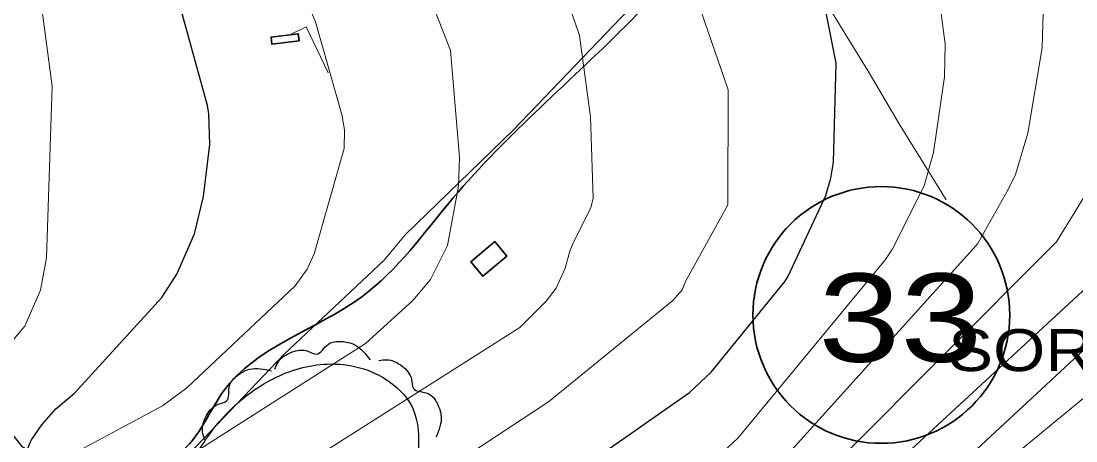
# Model space of a CAD drawing. Extents: x 483847 to 488453, y 4383581 to 4386795.
# Drawn here: x 485735.9 to 485975, y 4385790.7 to 4385885.8 of the extents above; entities that cross this region are included whole.
import ezdxf
from ezdxf.enums import TextEntityAlignment as Align

# ---------------------------------------------------------------- set-up
doc = ezdxf.new("R2010")
doc.units = 0
doc.header["$LTSCALE"] = 3.8
for name, color, linetype, lineweight in [('13', 7, 'Continuous', 25), ('27', 7, 'Continuous', 25), ('47', 7, 'Continuous', 35), ('51', 7, 'Continuous', 13), ('6', 7, 'Continuous', 35), ('8', 7, 'Continuous', 25), ('9', 7, 'Continuous', 13)]:
    doc.layers.add(name, color=color, linetype=linetype, lineweight=lineweight)
doc.layers.add('5', color=7, linetype='Continuous')

msp = doc.modelspace()

# ---------------------------------------------------------------- linework, layer by layer
at = {"layer": '27'}
for points in [[(485793.43, 4385806.88), (485794.18, 4385808.49), (485797.23, 4385810.75), (485800.91, 4385811.01), (485802.85, 4385810.33), (485805.59, 4385812.59), (485808.52, 4385813.19), (485811.46, 4385812.5), (485815.03, 4385809.05)], [(485817.05, 4385808.85), (485818.82, 4385809.05), (485822.32, 4385807.59), (485824.44, 4385804.57), (485824.85, 4385802.56), (485828.2, 4385801.37), (485830.22, 4385799.17), (485831.15, 4385796.29), (485830.02, 4385791.46)], [(485876.63, 4385681.51), (485876.06, 4385681.08), (485868.81, 4385672.55), (485865.38, 4385668.85), (485858, 4385662.2), (485848.84, 4385656.18), (485838.8, 4385646.57), (485824.02, 4385636.5), (485812.51, 4385624.14), (485803.37, 4385614.66), (485793.72, 4385606.17), (485786.09, 4385602.38), (485780.29, 4385601.19), (485765.1, 4385598.4), (485751.92, 4385594.99), (485745, 4385594.34), (485741.63, 4385594.31), (485734.21, 4385595.47), (485729.84, 4385604.39), (485724.35, 4385608.82), (485717.14, 4385608.62), (485712.55, 4385607.56), (485709.06, 4385605.06), (485707.16, 4385603.28), (485702.38, 4385599.08), (485698.82, 4385596.88), (485691.17, 4385596.99), (485693.58, 4385608.21), (485696.77, 4385611.24), (485700.41, 4385613.74), (485706.63, 4385618.3), (485707.56, 4385620.16), (485707.05, 4385626.85), (485705.89, 4385629.79), (485701.38, 4385629.11), (485695.06, 4385628), (485692.58, 4385627.81), (485691.31, 4385627.82), (485688.84, 4385628.61), (485686.09, 4385629.93), (485684.85, 4385632.49), (485684.01, 4385642.49), (485686.21, 4385648.98), (485694.63, 4385650.51), (485705.5, 4385649.38), (485713.51, 4385648.29), (485717.92, 4385646.73), (485722.78, 4385645.46), (485727.58, 4385645.39), (485729.18, 4385652.57), (485730.94, 4385659.97), (485736.44, 4385666.65), (485740.62, 4385670.94), (485747.86, 4385683.44), (485748.53, 4385693.71), (485748.26, 4385711.8), (485748.3, 4385724.93), (485746.75, 4385742.29), (485744.87, 4385747.27), (485745.01, 4385757.02), (485749.45, 4385768.29), (485771.56, 4385782.53), (485778.61, 4385792.11), (485793.04, 4385804.73), (485805.32, 4385808.08), (485819.45, 4385804.05), (485824.98, 4385797.37), (485826, 4385790.15), (485825.35, 4385781.38), (485823.94, 4385772.32), (485821.04, 4385757.96), (485821.94, 4385747.81), (485822.64, 4385738.8), (485824.97, 4385734.34), (485826.81, 4385731.76), (485830.01, 4385729.46), (485841.8, 4385730.27), (485842.1, 4385730.64), (485844.37, 4385731.96), (485850.73, 4385735.54), (485857.6, 4385738.82)], [(485777.53, 4385791), (485777.06, 4385792.72), (485777.95, 4385796.41), (485780.6, 4385798.97), (485782.52, 4385799.7), (485783.17, 4385803.2), (485785.03, 4385805.53), (485787.72, 4385806.9), (485792.67, 4385806.55)]]:
    msp.add_spline(points, degree=3, dxfattribs=at)
at = {"layer": '47'}
for points in [[(485798.94, 4385881.34), (485792.79, 4385880.56), (485792.58, 4385882.18), (485798.73, 4385882.96)], [(485843.31, 4385835.83), (485846.04, 4385832.55), (485840.57, 4385827.99), (485837.84, 4385831.27)]]:
    msp.add_lwpolyline(points, close=True, dxfattribs=at)
at = {"layer": '51'}
for points in [[(485928.55, 4385945.88), (485905.61, 4385920.85), (485885.43, 4385900.05), (485871.95, 4385886.59), (485847.43, 4385861.06), (485823, 4385837.39), (485818.19, 4385831.61), (485795.45, 4385810.25), (485774.27, 4385787.97), (485769.52, 4385781.13)], [(485890.42, 4385897.96), (485903.84, 4385912.4), (485916.84, 4385892.63), (485927.98, 4385874.46), (485935.16, 4385862.12), (485945.65, 4385845.31)], [(485796.99, 4385882.74), (485800.56, 4385884.54), (485805.52, 4385874.11)]]:
    msp.add_lwpolyline(points, dxfattribs=at)
at = {"layer": '6'}
msp.add_circle((485930.92, 4385819.2), 29.1, dxfattribs=at)
msp.add_spline([(485956.23, 4385971.26), (485947.54, 4385961.52), (485930.31, 4385942.56), (485916.08, 4385928.8), (485905.26, 4385917.55), (485892.78, 4385905.28), (485874.27, 4385886.03), (485833.81, 4385845.65), (485813.14, 4385823.32), (485781.72, 4385801.83), (485774.07, 4385789.96), (485761.33, 4385781.76), (485746.04, 4385772.43)], degree=3, dxfattribs=at)
at = {"layer": '8'}
for points in [[(485721.81, 4385807.3), (485736.12, 4385789.35), (485737.37, 4385788.72), (485737.95, 4385790.3), (485738.27, 4385790.87), (485740.63, 4385794.28), (485743.78, 4385797.95), (485748.02, 4385801.48), (485767.8, 4385823.14), (485771.25, 4385828.47), (485775.21, 4385837.59), (485777.27, 4385846.06), (485778.71, 4385857.87), (485778.45, 4385864.81), (485778.21, 4385866.68), (485763.42, 4385920.16)], [(485699.83, 4385621.78), (485739.98, 4385624.41), (485741.64, 4385625.06), (485742.43, 4385625.49), (485774.69, 4385650.42), (485777.59, 4385654.05), (485779.12, 4385656.47), (485780.8, 4385657.94), (485785.34, 4385660.84), (485862.29, 4385722.55), (485880.2, 4385733.04), (485881.03, 4385733.58), (485883.63, 4385736.01), (485884.24, 4385736.42), (485888.17, 4385738.56), (485922.96, 4385761.24), (486003.11, 4385835.73), (486005.13, 4385838.21), (486010.86, 4385847.36), (486012.52, 4385849.6), (486022.33, 4385860.14), (486024.38, 4385864.32), (486033.41, 4385896.81)], [(485731.43, 4385737.54), (485741.37, 4385733.17), (485747.81, 4385732.13), (485782.8, 4385735.43), (485788.29, 4385737.28), (485824.12, 4385757.38), (485887.46, 4385801.62), (485892.37, 4385806.22), (485909.16, 4385826.88), (485909.74, 4385827.83), (485918.36, 4385846.25), (485919.5, 4385850.22), (485920.08, 4385853.85), (485920.72, 4385876.29), (485918.39, 4385887.68)]]:
    msp.add_lwpolyline(points, dxfattribs=at)
at = {"layer": '9'}
for points in [[(485734.79, 4385778.67), (485737.46, 4385777.73), (485738.04, 4385777.73), (485738.54, 4385777.85), (485739.75, 4385779.22), (485740.75, 4385781.88), (485740.78, 4385781.88), (485740.79, 4385781.89), (485740.8, 4385781.91), (485740.81, 4385781.99), (485742.19, 4385784.09), (485745.17, 4385786.33), (485767.95, 4385798.63), (485773.49, 4385802.65), (485798.06, 4385825.78), (485800.79, 4385829.55), (485802.35, 4385833.05), (485809.15, 4385856.92), (485809.21, 4385861.1), (485808.67, 4385864.31), (485802.68, 4385885.65), (485779.97, 4385938.97)], [(485728.94, 4385763.77), (485740, 4385758.19), (485742.15, 4385757.59), (485742.57, 4385757.91), (485742.76, 4385757.92), (485742.99, 4385757.89), (485745.95, 4385756.92), (485750.94, 4385756.4), (485760.6, 4385760.22), (485848.98, 4385816.32), (485854.97, 4385822.33), (485857.2, 4385825.25), (485859.29, 4385829.78), (485860.34, 4385833.66), (485861.11, 4385835.68), (485865.07, 4385843.51), (485865.62, 4385845.7), (485865.03, 4385864.12), (485862.49, 4385882.57), (485855.65, 4385902.51)], [(485640.57, 4385891.57), (485649.33, 4385873.2), (485651.26, 4385870.12), (485654.46, 4385866.7), (485657.84, 4385864.25), (485662.26, 4385860.09), (485665.61, 4385855.55), (485668.55, 4385850.38), (485672.03, 4385846.3), (485675.13, 4385843.96), (485707.39, 4385827.91), (485711.02, 4385825.59), (485729.7, 4385810.43), (485730.31, 4385809.66), (485730.53, 4385809.43), (485730.74, 4385809.36), (485731.04, 4385809.99), (485736.73, 4385816.67), (485740.33, 4385824.82), (485741.71, 4385832.15), (485742.94, 4385871.09), (485739.21, 4385899.47)], [(485731.87, 4385771.22), (485737.3, 4385768.63), (485739.27, 4385768.02), (485740.95, 4385768.4), (485741.64, 4385769.32), (485741.91, 4385769.43), (485742.22, 4385769.47), (485744.92, 4385768.63), (485745.18, 4385768.62), (485745.39, 4385768.65), (485745.77, 4385769.19), (485813.96, 4385812.75), (485824.72, 4385822.44), (485828.76, 4385827.26), (485832.61, 4385834.97), (485835.08, 4385848.42), (485835.33, 4385854.95), (485833.29, 4385879.14), (485826.83, 4385895.68)], [(485713.05, 4385764.75), (485737.62, 4385749.58), (485738.33, 4385748.8), (485740.56, 4385747.11), (485742.67, 4385746.18), (485744.04, 4385745.96), (485760.94, 4385746.21), (485770.23, 4385747.53), (485776.52, 4385749.74), (485789.97, 4385756.39), (485855.51, 4385799.51), (485883.66, 4385822.49), (485885.76, 4385824.93), (485886.57, 4385826.8), (485896.08, 4385844.02), (485896.16, 4385844.28), (485896.23, 4385870.26), (485887.86, 4385894.39)], [(485722.3, 4385727.98), (485738.91, 4385720.09), (485748.79, 4385718.14), (485767.84, 4385718.97), (485790.27, 4385723.64), (485795.83, 4385725.61), (485800.75, 4385728.95), (485821.26, 4385737.12), (485833.75, 4385744.4), (485836.39, 4385746.53), (485843.78, 4385754.21), (485846.54, 4385756.23), (485860.94, 4385764.29), (485872.85, 4385773.67), (485893.92, 4385787.12), (485898.48, 4385791.31), (485931.87, 4385831.76), (485933.4, 4385834.03), (485940.62, 4385848.45), (485942.76, 4385856.03), (485945.28, 4385873.2), (485945.42, 4385880.61), (485943.73, 4385893.33)], [(485967.69, 4385890.09), (485967.4, 4385879.73), (485964.13, 4385860.42), (485961.33, 4385851.03), (485959.66, 4385847.61), (485952.91, 4385835.57), (485952.43, 4385834.92), (485893.82, 4385769.98), (485857.48, 4385751.44), (485854.99, 4385749.77), (485844.33, 4385739.87), (485840.87, 4385737.66), (485815.13, 4385726.39), (485794.29, 4385712.67), (485790.34, 4385710.96), (485773.69, 4385706.2), (485743.75, 4385691.72), (485740.23, 4385691.26), (485700.51, 4385706.32)], [(485683.57, 4385579.92), (485692.89, 4385593.06), (485693.14, 4385593.41), (485693.61, 4385593.91), (485747.73, 4385612.82), (485758.44, 4385618.73), (485774.7, 4385631.33), (485793.6, 4385649.76), (485992.75, 4385813.46), (485992.86, 4385813.55), (485992.92, 4385813.6), (485993.01, 4385813.72), (486018.5, 4385837), (486024.19, 4385844.59), (486036.16, 4385856.89), (486044.49, 4385866.81), (486045.52, 4385869.91), (486048.65, 4385884.6)], [(485898.85, 4385763.73), (485969.14, 4385834.3), (485970.64, 4385835.77), (485981.16, 4385852.87)], [(485989.44, 4385836.54), (485903.89, 4385757.48), (485874.08, 4385740.6), (485868.82, 4385735.67), (485867.14, 4385734.56), (485826.18, 4385709.43), (485789.49, 4385679.73), (485768.8, 4385666.71), (485765.35, 4385663.68), (485762.21, 4385658.7), (485759.81, 4385653.83), (485757.4, 4385650.95), (485751.09, 4385645.42), (485744.29, 4385640.91), (485741.18, 4385639.47), (485736.78, 4385638.79), (485733.13, 4385639.18)]]:
    msp.add_lwpolyline(points, dxfattribs=at)

# ---------------------------------------------------------------- texts
at = {"layer": '13', "width": 1.25}
msp.add_text('33', height=20, dxfattribs=at).set_placement((485935.24, 4385808.59), align=Align.CENTER)
at = {"layer": '5', "width": 1.2}
msp.add_text("SORT D'AMUNT", height=9.5, dxfattribs=at).set_placement((486060.78, 4385806.48), align=Align.RIGHT)

doc.saveas('drawing.dxf')
